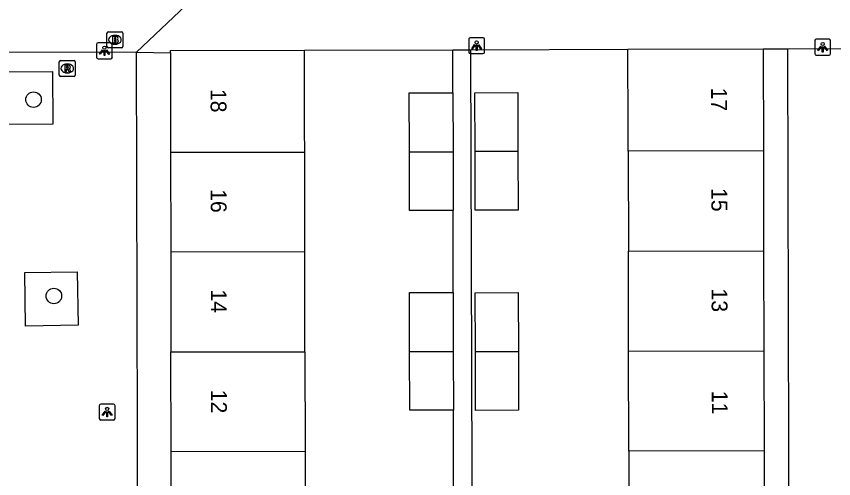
# Model space of a CAD drawing. Extents: x 160732 to 162105, y 387428 to 388479.
# Drawn here: x 161398.4 to 161449.8, y 388139.9 to 388169 of the extents above; entities that cross this region are included whole.
import ezdxf

# ---------------------------------------------------------------- set-up
doc = ezdxf.new("R2010")
doc.units = 0
for name, color, linetype in [('IMGEO_Boom', 7, 'Continuous'), ('IMGEO_Brandkraan', 7, 'Continuous'), ('IMGEO_Lichtpunt', 7, 'Continuous'), ('IMGEO_Pand', 7, 'Continuous'), ('IMGEO_Pand_nummerreeks', 7, 'Continuous'), ('IMGEO_Rioolput', 7, 'Continuous'), ('IMGEO_Voetpad_open', 7, 'Continuous')]:
    doc.layers.add(name, color=color, linetype=linetype)

msp = doc.modelspace()

# ---------------------------------------------------------------- linework, layer by layer
at = {"layer": 'IMGEO_Boom'}
for centre in [(161399.444, 388163.784), (161400.724, 388151.412)]:
    msp.add_circle(centre, 0.489, dxfattribs=at)
at = {"layer": 'IMGEO_Brandkraan'}
for p, q in [((161404.146, 388168.052), (161404.998, 388168.052)), ((161404.071, 388167.126), (161404.071, 388167.978)), ((161404.559, 388167.832), (161404.584, 388167.832)), ((161405.072, 388167.978), (161405.072, 388167.126)), ((161404.998, 388167.052), (161404.146, 388167.052)), ((161404.582, 388167.272), (161404.557, 388167.272))]:
    msp.add_line(p, q, dxfattribs=at)
for points in [[(161404.146, 388168.052), (161404.998, 388168.052)], [(161404.071, 388167.126), (161404.071, 388167.978)], [(161404.419, 388167.752), (161404.419, 388167.352), (161404.632, 388167.352)], [(161404.65, 388167.752), (161404.419, 388167.752)], [(161404.598, 388167.671), (161404.544, 388167.671), (161404.544, 388167.595)], [(161404.544, 388167.595), (161404.597, 388167.595)], [(161404.606, 388167.519), (161404.544, 388167.519), (161404.544, 388167.438)], [(161405.072, 388167.978), (161405.072, 388167.126)], [(161404.998, 388167.052), (161404.146, 388167.052)], [(161404.544, 388167.438), (161404.606, 388167.438)]]:
    msp.add_lwpolyline(points, dxfattribs=at)
for centre, radius, start, end in [((161404.148, 388167.976), 0.0765, 91.552, 178.448), ((161404.148, 388167.976), 0.0765, 91.552, 178.448), ((161404.996, 388167.976), 0.0765, 1.552, 88.448), ((161404.996, 388167.976), 0.0765, 1.552, 88.448), ((161404.599, 388167.633), 0.0379, 267.8285, 90.9355), ((161404.607, 388167.478), 0.0404, 269.8759, 90.5077), ((161404.654, 388167.607), 0.145, 59.4692, 91.5367), ((161404.679, 388167.654), 0.0922, 285.5137, 58.1501), ((161404.684, 388167.462), 0.105, 301.3115, 78.989), ((161404.148, 388167.128), 0.0765, 181.552, 268.448), ((161404.148, 388167.128), 0.0765, 181.552, 268.448), ((161404.638, 388167.603), 0.251, 268.6676, 293.5347), ((161404.996, 388167.128), 0.0765, 271.552, 358.448), ((161404.996, 388167.128), 0.0765, 271.552, 358.448)]:
    msp.add_arc(centre, radius, start, end, dxfattribs=at)
for centre, major_axis, ratio, start_param, end_param in [((161404.558, 388167.552), (-0.387, 0.002), 0.722429, 4.712389, 7.853982), ((161404.583, 388167.552), (-0.39, 0.002), 0.717154, 1.570796, 4.712389)]:
    msp.add_ellipse(centre, major_axis=major_axis, ratio=ratio, start_param=start_param, end_param=end_param, dxfattribs=at)
at = {"layer": 'IMGEO_Lichtpunt'}
for p, q in [((161426.851, 388167.588), (161426.851, 388166.781)), ((161426.851, 388167.588), (161426.851, 388166.781)), ((161427.753, 388167.683), (161426.945, 388167.683)), ((161427.753, 388167.683), (161426.945, 388167.683)), ((161427.847, 388166.781), (161427.847, 388167.588)), ((161427.847, 388166.781), (161427.847, 388167.588)), ((161448.645, 388167.488), (161448.645, 388166.681)), ((161448.645, 388167.488), (161448.645, 388166.681)), ((161449.547, 388167.583), (161448.739, 388167.583)), ((161449.547, 388167.583), (161448.739, 388167.583)), ((161449.641, 388166.681), (161449.641, 388167.488)), ((161449.641, 388166.681), (161449.641, 388167.488)), ((161403.411, 388167.263), (161403.411, 388166.456)), ((161403.411, 388167.263), (161403.411, 388166.456)), ((161404.313, 388167.358), (161403.505, 388167.358)), ((161404.313, 388167.358), (161403.505, 388167.358)), ((161404.407, 388166.456), (161404.407, 388167.263)), ((161404.407, 388166.456), (161404.407, 388167.263)), ((161426.945, 388166.687), (161427.753, 388166.687)), ((161426.945, 388166.687), (161427.753, 388166.687)), ((161448.739, 388166.587), (161449.547, 388166.587)), ((161448.739, 388166.587), (161449.547, 388166.587)), ((161403.505, 388166.362), (161404.313, 388166.362)), ((161403.505, 388166.362), (161404.313, 388166.362)), ((161403.585, 388144.5), (161403.585, 388143.693)), ((161403.585, 388144.5), (161403.585, 388143.693)), ((161404.487, 388144.595), (161403.679, 388144.595)), ((161404.487, 388144.595), (161403.679, 388144.595)), ((161404.581, 388143.693), (161404.581, 388144.5)), ((161404.581, 388143.693), (161404.581, 388144.5)), ((161403.679, 388143.599), (161404.487, 388143.599)), ((161403.679, 388143.599), (161404.487, 388143.599))]:
    msp.add_line(p, q, dxfattribs=at)
for points in [[(161427.225, 388167.252), (161427.264, 388167.224), (161427.076, 388166.962), (161427.038, 388166.989), (161427.225, 388167.252)], [(161427.327, 388167.204), (161427.374, 388167.204), (161427.374, 388166.882), (161427.327, 388166.882), (161427.327, 388167.204)], [(161427.437, 388167.224), (161427.475, 388167.251), (161427.662, 388166.989), (161427.623, 388166.961), (161427.437, 388167.224)], [(161449.019, 388167.152), (161449.058, 388167.124), (161448.87, 388166.862), (161448.832, 388166.889), (161449.019, 388167.152)], [(161449.121, 388167.104), (161449.168, 388167.104), (161449.168, 388166.782), (161449.121, 388166.782), (161449.121, 388167.104)], [(161449.231, 388167.124), (161449.269, 388167.151), (161449.456, 388166.889), (161449.417, 388166.861), (161449.231, 388167.124)], [(161403.785, 388166.927), (161403.824, 388166.899), (161403.636, 388166.637), (161403.598, 388166.664), (161403.785, 388166.927)], [(161403.887, 388166.879), (161403.934, 388166.879), (161403.934, 388166.557), (161403.887, 388166.557), (161403.887, 388166.879)], [(161403.997, 388166.899), (161404.035, 388166.926), (161404.222, 388166.664), (161404.183, 388166.636), (161403.997, 388166.899)], [(161403.959, 388144.164), (161403.998, 388144.136), (161403.81, 388143.874), (161403.772, 388143.901), (161403.959, 388144.164)], [(161404.061, 388144.116), (161404.108, 388144.116), (161404.108, 388143.794), (161404.061, 388143.794), (161404.061, 388144.116)], [(161404.171, 388144.136), (161404.209, 388144.163), (161404.396, 388143.901), (161404.357, 388143.873), (161404.171, 388144.136)]]:
    msp.add_lwpolyline(points, dxfattribs=at)
for centre in [(161427.35, 388167.386), (161403.91, 388167.061), (161449.144, 388167.286), (161404.084, 388144.298)]:
    msp.add_circle(centre, 0.0994, dxfattribs=at)
for centre, start, end in [((161426.945, 388167.588), 90, 180), ((161426.945, 388167.588), 90, 180), ((161427.753, 388167.588), 0, 90), ((161427.753, 388167.588), 0, 90), ((161448.739, 388167.488), 90, 180), ((161448.739, 388167.488), 90, 180), ((161449.547, 388167.488), 0, 90), ((161449.547, 388167.488), 0, 90), ((161403.505, 388167.263), 90, 180), ((161403.505, 388167.263), 90, 180), ((161404.313, 388167.263), 0, 90), ((161404.313, 388167.263), 0, 90), ((161403.505, 388166.456), 180, 270), ((161403.505, 388166.456), 180, 270), ((161404.313, 388166.456), 270, 0), ((161404.313, 388166.456), 270, 360), ((161426.945, 388166.781), 180, 270), ((161426.945, 388166.781), 180, 270), ((161427.753, 388166.781), 270, 0), ((161427.753, 388166.781), 270, 360), ((161448.739, 388166.681), 180, 270), ((161448.739, 388166.681), 180, 270), ((161449.547, 388166.681), 270, 0), ((161449.547, 388166.681), 270, 360), ((161403.679, 388144.5), 90, 180), ((161403.679, 388144.5), 90, 180), ((161404.487, 388144.5), 0, 90), ((161404.487, 388144.5), 0, 90), ((161403.679, 388143.693), 180, 270), ((161403.679, 388143.693), 180, 270), ((161404.487, 388143.693), 270, 0), ((161404.487, 388143.693), 270, 360)]:
    msp.add_arc(centre, 0.0946, start, end, dxfattribs=at)
at = {"layer": 'IMGEO_Pand'}
for points in [[(161436.877, 388166.959), (161445.393, 388166.978)], [(161445.393, 388166.978), (161445.407, 388160.557)], [(161408.07, 388166.736), (161408.07, 388166.881), (161416.512, 388166.893)], [(161408.07, 388166.736), (161408.08, 388160.469)], [(161416.522, 388160.482), (161416.52, 388161.894), (161416.512, 388166.893)], [(161436.891, 388160.539), (161436.888, 388161.96), (161436.877, 388166.959)], [(161423.113, 388160.492), (161423.101, 388164.206), (161425.851, 388164.215)], [(161425.851, 388164.215), (161425.863, 388160.496)], [(161427.249, 388160.519), (161427.237, 388164.22), (161429.937, 388164.228), (161429.949, 388160.524)], [(161408.08, 388160.469), (161416.522, 388160.482)], [(161408.08, 388160.469), (161408.089, 388154.177)], [(161416.532, 388154.19), (161416.522, 388160.482)], [(161423.113, 388160.492), (161425.863, 388160.496)], [(161425.875, 388156.805), (161423.125, 388156.796), (161423.113, 388160.492)], [(161425.863, 388160.496), (161425.875, 388156.805)], [(161429.949, 388160.524), (161427.249, 388160.519)], [(161429.949, 388160.524), (161429.961, 388156.818), (161427.261, 388156.809), (161427.249, 388160.519)], [(161445.407, 388160.557), (161436.891, 388160.539)], [(161436.891, 388160.539), (161436.905, 388154.237)], [(161445.407, 388160.557), (161445.422, 388154.255)], [(161416.532, 388154.19), (161408.089, 388154.177)], [(161408.089, 388154.177), (161408.099, 388147.885)], [(161416.541, 388147.898), (161416.532, 388154.19)], [(161436.905, 388154.237), (161445.422, 388154.255)], [(161436.919, 388147.935), (161436.905, 388154.237)], [(161445.422, 388154.255), (161445.436, 388147.953)], [(161423.132, 388147.908), (161423.12, 388151.622), (161425.87, 388151.631)], [(161425.87, 388151.631), (161425.882, 388147.912)], [(161427.277, 388147.915), (161427.265, 388151.616), (161429.965, 388151.624), (161429.977, 388147.92)], [(161427.277, 388147.915), (161429.977, 388147.92)], [(161429.977, 388147.92), (161429.989, 388144.214), (161427.289, 388144.205), (161427.277, 388147.915)], [(161436.919, 388147.935), (161445.436, 388147.953)], [(161436.933, 388141.633), (161436.919, 388147.935)], [(161445.436, 388147.953), (161445.45, 388141.651)], [(161408.099, 388147.885), (161416.541, 388147.898)], [(161408.108, 388141.593), (161408.099, 388147.885)], [(161416.541, 388147.898), (161416.551, 388141.606)], [(161423.132, 388147.908), (161425.882, 388147.912)], [(161425.894, 388144.221), (161423.144, 388144.212), (161423.132, 388147.908)], [(161425.882, 388147.912), (161425.894, 388144.221)], [(161416.551, 388141.606), (161408.108, 388141.593)], [(161408.118, 388135.301), (161408.108, 388141.593)], [(161416.551, 388141.606), (161416.56, 388135.314)], [(161445.45, 388141.651), (161436.933, 388141.633)], [(161436.933, 388141.633), (161436.947, 388135.331)], [(161445.45, 388141.651), (161445.464, 388135.35)]]:
    msp.add_lwpolyline(points, dxfattribs=at)
at = {"layer": 'IMGEO_Rioolput'}
for p, q in [((161401.069, 388165.32), (161401.069, 388166.172)), ((161401.144, 388166.246), (161401.996, 388166.246)), ((161401.557, 388166.026), (161401.582, 388166.026)), ((161402.07, 388166.172), (161402.07, 388165.32)), ((161401.58, 388165.466), (161401.555, 388165.466)), ((161401.996, 388165.246), (161401.144, 388165.246))]:
    msp.add_line(p, q, dxfattribs=at)
for points in [[(161401.069, 388165.32), (161401.069, 388166.172)], [(161401.144, 388166.246), (161401.996, 388166.246)], [(161401.658, 388165.944), (161401.406, 388165.946), (161401.406, 388165.546)], [(161402.07, 388166.172), (161402.07, 388165.32)], [(161401.406, 388165.546), (161401.53, 388165.546), (161401.53, 388165.708), (161401.541, 388165.708)], [(161401.584, 388165.865), (161401.53, 388165.865), (161401.53, 388165.784)], [(161401.53, 388165.784), (161401.582, 388165.784)], [(161401.588, 388165.679), (161401.659, 388165.546), (161401.799, 388165.546), (161401.734, 388165.672)], [(161401.996, 388165.246), (161401.144, 388165.246)]]:
    msp.add_lwpolyline(points, dxfattribs=at)
for centre, radius, start, end in [((161401.146, 388166.17), 0.0765, 91.552, 178.448), ((161401.146, 388166.17), 0.0765, 91.552, 178.448), ((161401.657, 388165.834), 0.109, 350.3612, 89.416), ((161401.994, 388166.17), 0.0765, 1.552, 88.448), ((161401.994, 388166.17), 0.0765, 1.552, 88.448), ((161401.54, 388165.655), 0.0533, 26.0293, 88.6989), ((161401.566, 388165.973), 0.19, 274.7715, 282.9687), ((161401.59, 388165.769), 0.0964, 77.0061, 93.1865), ((161401.604, 388165.826), 0.0378, 276.6634, 79.6772), ((161401.655, 388165.834), 0.112, 277.5842, 350.9817), ((161401.639, 388165.619), 0.108, 29.5134, 73.7905), ((161401.146, 388165.322), 0.0765, 181.552, 268.448), ((161401.146, 388165.322), 0.0765, 181.552, 268.448), ((161401.994, 388165.322), 0.0765, 271.552, 358.448), ((161401.994, 388165.322), 0.0765, 271.552, 358.448)]:
    msp.add_arc(centre, radius, start, end, dxfattribs=at)
for centre, major_axis, ratio, start_param, end_param in [((161401.556, 388165.746), (-0.387, 0.002), 0.722429, 4.712389, 7.853982), ((161401.581, 388165.746), (-0.39, 0.002), 0.717154, 1.570796, 4.712389)]:
    msp.add_ellipse(centre, major_axis=major_axis, ratio=ratio, start_param=start_param, end_param=end_param, dxfattribs=at)
at = {"layer": 'IMGEO_Voetpad_open'}
for points in [[(161409.041, 388169.711), (161405.936, 388166.777)], [(161445.393, 388166.978), (161446.922, 388166.978)], [(161446.922, 388166.978), (161454.013, 388166.998), (161457.913, 388167.007), (161466.116, 388166.851)], [(161446.922, 388166.978), (161447.003, 388133.376)], [(161405.936, 388166.777), (161386.771, 388166.749)], [(161406.014, 388134.849), (161405.936, 388166.777)], [(161405.936, 388166.777), (161408.07, 388166.736)], [(161416.512, 388166.893), (161425.842, 388166.923)], [(161425.842, 388166.923), (161426.984, 388166.927)], [(161425.851, 388164.215), (161425.842, 388166.923)], [(161426.984, 388166.927), (161436.877, 388166.959)], [(161427.114, 388126.829), (161426.984, 388166.927)], [(161397.509, 388162.207), (161397.488, 388165.539), (161400.648, 388165.559), (161400.669, 388162.227), (161397.509, 388162.207)], [(161425.87, 388151.631), (161425.875, 388156.805)], [(161398.889, 388152.881), (161402.203, 388152.939), (161402.262, 388149.573), (161398.948, 388149.515), (161398.889, 388152.881)], [(161425.889, 388139.047), (161425.894, 388144.221)]]:
    msp.add_lwpolyline(points, dxfattribs=at)

# ---------------------------------------------------------------- texts
at = {"layer": 'IMGEO_Pand_nummerreeks'}
for s, rotation, p in [('17', 270.1288, (161442.118, 388164.541)), ('18', 270.0866, (161410.594, 388164.457)), ('16', 270.0866, (161410.603, 388158.142)), ('15', 270.1288, (161442.132, 388158.213)), ('14', 270.0866, (161410.613, 388151.823)), ('13', 270.1288, (161442.147, 388151.885)), ('12', 270.0866, (161410.622, 388145.507)), ('11', 270.1288, (161442.161, 388145.442))]:
    msp.add_text(s, height=1, rotation=rotation, dxfattribs=at).set_placement(p)

doc.saveas('drawing.dxf')
